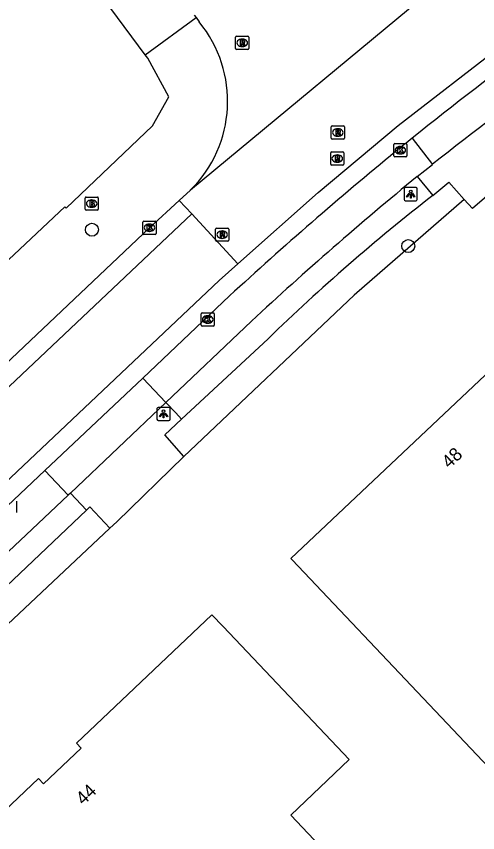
# Model space of a CAD drawing. Extents: x 156651 to 158072, y 387631 to 388990.
# Drawn here: x 157785.2 to 157820.1, y 388422 to 388483.9 of the extents above; entities that cross this region are included whole.
import ezdxf

# ---------------------------------------------------------------- set-up
doc = ezdxf.new("R2010")
doc.units = 0
for name, color, linetype in [('IMGEO_Berm_groen', 7, 'Continuous'), ('IMGEO_Boom', 7, 'Continuous'), ('IMGEO_Brandkraan', 7, 'Continuous'), ('IMGEO_Groenvoorziening', 7, 'Continuous'), ('IMGEO_Kolk', 7, 'Continuous'), ('IMGEO_Lichtpunt', 7, 'Continuous'), ('IMGEO_Pand', 7, 'Continuous'), ('IMGEO_Pand_nummerreeks', 7, 'Continuous'), ('IMGEO_Rijbaan_lokaal_gesloten', 7, 'Continuous'), ('IMGEO_Rioolput', 7, 'Continuous'), ('IMGEO_Voetpad_open', 7, 'Continuous')]:
    doc.layers.add(name, color=color, linetype=linetype)

msp = doc.modelspace()

# ---------------------------------------------------------------- linework, layer by layer
at = {"layer": 'IMGEO_Berm_groen'}
msp.add_lwpolyline([(157770.108, 388451.766), (157788.87, 388469.419), (157788.977, 388469.333), (157795.516, 388475.573), (157796.754, 388477.777), (157795.152, 388480.693), (157794.961, 388480.951)], dxfattribs=at)
at = {"layer": 'IMGEO_Boom'}
for centre in [(157790.931, 388467.693), (157814.877, 388466.457)]:
    msp.add_circle(centre, 0.489, dxfattribs=at)
at = {"layer": 'IMGEO_Brandkraan'}
for p, q in [((157790.413, 388469.247), (157790.413, 388470.099)), ((157790.488, 388470.173), (157791.34, 388470.173)), ((157790.901, 388469.953), (157790.926, 388469.953)), ((157791.414, 388470.099), (157791.414, 388469.247)), ((157791.34, 388469.173), (157790.488, 388469.173)), ((157790.924, 388469.393), (157790.899, 388469.393))]:
    msp.add_line(p, q, dxfattribs=at)
for points in [[(157790.413, 388469.247), (157790.413, 388470.099)], [(157790.488, 388470.173), (157791.34, 388470.173)], [(157790.761, 388469.873), (157790.761, 388469.473), (157790.974, 388469.473)], [(157790.992, 388469.873), (157790.761, 388469.873)], [(157790.94, 388469.792), (157790.886, 388469.792), (157790.886, 388469.716)], [(157791.414, 388470.099), (157791.414, 388469.247)], [(157791.34, 388469.173), (157790.488, 388469.173)], [(157790.886, 388469.716), (157790.939, 388469.716)], [(157790.948, 388469.64), (157790.886, 388469.64), (157790.886, 388469.559)], [(157790.886, 388469.559), (157790.948, 388469.559)]]:
    msp.add_lwpolyline(points, dxfattribs=at)
for centre, radius, start, end in [((157790.49, 388470.097), 0.0765, 91.55205, 178.44795), ((157790.49, 388470.097), 0.0765, 91.55205, 178.44795), ((157790.941, 388469.754), 0.0379, 267.82845, 90.93552), ((157790.996, 388469.728), 0.145, 59.4692, 91.53667), ((157791.021, 388469.775), 0.0922, 285.51372, 58.15012), ((157791.338, 388470.097), 0.0765, 1.55205, 88.44795), ((157791.338, 388470.097), 0.0765, 1.55205, 88.44795), ((157790.49, 388469.249), 0.0765, 181.55205, 268.44795), ((157790.49, 388469.249), 0.0765, 181.55205, 268.44795), ((157790.949, 388469.599), 0.0404, 269.87594, 90.50774), ((157790.98, 388469.724), 0.251, 268.66757, 293.53466), ((157791.026, 388469.583), 0.105, 301.31148, 78.98903), ((157791.338, 388469.249), 0.0765, 271.55205, 358.44795), ((157791.338, 388469.249), 0.0765, 271.55205, 358.44795)]:
    msp.add_arc(centre, radius, start, end, dxfattribs=at)
for centre, major_axis, ratio, start_param, end_param in [((157790.9, 388469.673), (-0.387, 0.002), 0.722429, 4.712389, 7.853982), ((157790.925, 388469.673), (-0.39, 0.002), 0.717154, 1.570796, 4.712389)]:
    msp.add_ellipse(centre, major_axis=major_axis, ratio=ratio, start_param=start_param, end_param=end_param, dxfattribs=at)
at = {"layer": 'IMGEO_Groenvoorziening'}
for points in [[(157819.109, 388469.983), (157810.78, 388462.732), (157797.894, 388450.521)], [(157792.292, 388445.075), (157782.368, 388435.768)]]:
    msp.add_lwpolyline(points, dxfattribs=at)
at = {"layer": 'IMGEO_Kolk'}
for p, q in [((157813.778, 388473.294), (157813.778, 388474.146)), ((157813.853, 388474.22), (157814.705, 388474.22)), ((157814.779, 388474.146), (157814.779, 388473.294)), ((157814.289, 388473.44), (157814.264, 388473.44)), ((157814.266, 388474), (157814.291, 388474)), ((157814.705, 388473.22), (157813.853, 388473.22)), ((157794.787, 388467.42), (157794.787, 388468.272)), ((157794.862, 388468.346), (157795.714, 388468.346)), ((157795.275, 388468.126), (157795.3, 388468.126)), ((157795.788, 388468.272), (157795.788, 388467.42)), ((157795.714, 388467.346), (157794.862, 388467.346)), ((157795.298, 388467.566), (157795.273, 388467.566)), ((157799.194, 388460.469), (157799.194, 388461.321)), ((157799.269, 388461.395), (157800.121, 388461.395)), ((157799.682, 388461.175), (157799.707, 388461.175)), ((157800.195, 388461.321), (157800.195, 388460.469)), ((157799.705, 388460.615), (157799.68, 388460.615)), ((157800.121, 388460.395), (157799.269, 388460.395)), ((157785.208, 388447.119), (157785.208, 388446.267))]:
    msp.add_line(p, q, dxfattribs=at)
for points in [[(157813.778, 388473.294), (157813.778, 388474.146)], [(157813.853, 388474.22), (157814.705, 388474.22)], [(157814.779, 388474.146), (157814.779, 388473.294)], [(157814.099, 388473.92), (157814.222, 388473.92), (157814.222, 388473.769), (157814.352, 388473.92), (157814.516, 388473.92), (157814.37, 388473.769), (157814.523, 388473.52), (157814.371, 388473.52), (157814.286, 388473.684), (157814.222, 388473.617), (157814.222, 388473.52), (157814.099, 388473.52), (157814.099, 388473.92)], [(157814.705, 388473.22), (157813.853, 388473.22)], [(157794.787, 388467.42), (157794.787, 388468.272)], [(157794.862, 388468.346), (157795.714, 388468.346)], [(157795.108, 388468.046), (157795.231, 388468.046), (157795.231, 388467.895), (157795.361, 388468.046), (157795.525, 388468.046), (157795.379, 388467.895), (157795.532, 388467.646), (157795.38, 388467.646), (157795.295, 388467.81), (157795.231, 388467.743), (157795.231, 388467.646), (157795.108, 388467.646), (157795.108, 388468.046)], [(157795.788, 388468.272), (157795.788, 388467.42)], [(157795.714, 388467.346), (157794.862, 388467.346)], [(157799.194, 388460.469), (157799.194, 388461.321)], [(157799.269, 388461.395), (157800.121, 388461.395)], [(157799.515, 388461.095), (157799.638, 388461.095), (157799.638, 388460.944), (157799.768, 388461.095), (157799.932, 388461.095), (157799.786, 388460.944), (157799.939, 388460.695), (157799.787, 388460.695), (157799.702, 388460.859), (157799.638, 388460.792), (157799.638, 388460.695), (157799.515, 388460.695), (157799.515, 388461.095)], [(157800.195, 388461.321), (157800.195, 388460.469)], [(157800.121, 388460.395), (157799.269, 388460.395)], [(157785.208, 388447.119), (157785.208, 388446.267)]]:
    msp.add_lwpolyline(points, dxfattribs=at)
for centre, start, end in [((157813.855, 388474.144), 91.55205, 178.44795), ((157813.855, 388474.144), 91.55205, 178.44795), ((157814.703, 388474.144), 1.55205, 88.44795), ((157814.703, 388474.144), 1.55205, 88.44795), ((157813.855, 388473.296), 181.55205, 268.44795), ((157813.855, 388473.296), 181.55205, 268.44795), ((157814.703, 388473.296), 271.55205, 358.44795), ((157814.703, 388473.296), 271.55205, 358.44795), ((157794.864, 388468.27), 91.55205, 178.44795), ((157794.864, 388468.27), 91.55205, 178.44795), ((157795.712, 388468.27), 1.55205, 88.44795), ((157795.712, 388468.27), 1.55205, 88.44795), ((157794.864, 388467.422), 181.55205, 268.44795), ((157794.864, 388467.422), 181.55205, 268.44795), ((157795.712, 388467.422), 271.55205, 358.44795), ((157795.712, 388467.422), 271.55205, 358.44795), ((157799.271, 388461.319), 91.55205, 178.44795), ((157799.271, 388461.319), 91.55205, 178.44795), ((157800.119, 388461.319), 1.55205, 88.44795), ((157800.119, 388461.319), 1.55205, 88.44795), ((157799.271, 388460.471), 181.55205, 268.44795), ((157799.271, 388460.471), 181.55205, 268.44795), ((157800.119, 388460.471), 271.55205, 358.44795), ((157800.119, 388460.471), 271.55205, 358.44795)]:
    msp.add_arc(centre, 0.0765, start, end, dxfattribs=at)
for centre, major_axis, ratio, start_param, end_param in [((157814.265, 388473.72), (-0.387, 0.002), 0.722429, 4.712389, 7.853982), ((157814.29, 388473.72), (-0.39, 0.002), 0.717154, 1.570796, 4.712389), ((157795.274, 388467.846), (-0.387, 0.002), 0.722429, 4.712389, 7.853982), ((157795.299, 388467.846), (-0.39, 0.002), 0.717154, 1.570796, 4.712389), ((157799.681, 388460.895), (-0.387, 0.002), 0.722429, 4.712389, 7.853982), ((157799.706, 388460.895), (-0.39, 0.002), 0.717154, 1.570796, 4.712389)]:
    msp.add_ellipse(centre, major_axis=major_axis, ratio=ratio, start_param=start_param, end_param=end_param, dxfattribs=at)
at = {"layer": 'IMGEO_Lichtpunt'}
for p, q in [((157814.563, 388470.798), (157814.563, 388469.991)), ((157814.563, 388470.798), (157814.563, 388469.991)), ((157815.465, 388470.893), (157814.657, 388470.893)), ((157815.465, 388470.893), (157814.657, 388470.893)), ((157815.559, 388469.991), (157815.559, 388470.798)), ((157815.559, 388469.991), (157815.559, 388470.798)), ((157814.657, 388469.897), (157815.465, 388469.897)), ((157814.657, 388469.897), (157815.465, 388469.897)), ((157795.856, 388454.141), (157795.856, 388453.334)), ((157795.856, 388454.141), (157795.856, 388453.334)), ((157796.758, 388454.236), (157795.95, 388454.236)), ((157796.758, 388454.236), (157795.95, 388454.236)), ((157796.852, 388453.334), (157796.852, 388454.141)), ((157796.852, 388453.334), (157796.852, 388454.141)), ((157795.95, 388453.24), (157796.758, 388453.24)), ((157795.95, 388453.24), (157796.758, 388453.24))]:
    msp.add_line(p, q, dxfattribs=at)
for points in [[(157814.937, 388470.462), (157814.976, 388470.434), (157814.788, 388470.172), (157814.75, 388470.199), (157814.937, 388470.462)], [(157815.039, 388470.414), (157815.086, 388470.414), (157815.086, 388470.092), (157815.039, 388470.092), (157815.039, 388470.414)], [(157815.149, 388470.434), (157815.187, 388470.461), (157815.374, 388470.199), (157815.335, 388470.171), (157815.149, 388470.434)], [(157796.23, 388453.805), (157796.269, 388453.777), (157796.081, 388453.515), (157796.043, 388453.542), (157796.23, 388453.805)], [(157796.332, 388453.757), (157796.379, 388453.757), (157796.379, 388453.435), (157796.332, 388453.435), (157796.332, 388453.757)], [(157796.442, 388453.777), (157796.48, 388453.804), (157796.667, 388453.542), (157796.628, 388453.514), (157796.442, 388453.777)]]:
    msp.add_lwpolyline(points, dxfattribs=at)
for centre in [(157815.062, 388470.596), (157796.355, 388453.939)]:
    msp.add_circle(centre, 0.0994, dxfattribs=at)
for centre, start, end in [((157814.657, 388470.798), 90, 180), ((157814.657, 388470.798), 90, 180), ((157815.465, 388470.798), 0, 90), ((157815.465, 388470.798), 0, 90), ((157814.657, 388469.991), 180, 270), ((157814.657, 388469.991), 180, 270), ((157815.465, 388469.991), 270, 0), ((157815.465, 388469.991), 270, 360), ((157795.95, 388454.141), 90, 180), ((157795.95, 388454.141), 90, 180), ((157796.758, 388454.141), 0, 90), ((157796.758, 388454.141), 0, 90), ((157795.95, 388453.334), 180, 270), ((157795.95, 388453.334), 180, 270), ((157796.758, 388453.334), 270, 0), ((157796.758, 388453.334), 270, 360)]:
    msp.add_arc(centre, 0.0946, start, end, dxfattribs=at)
at = {"layer": 'IMGEO_Pand'}
for points in [[(157869.733, 388419.752), (157877.259, 388411.776), (157855.125, 388390.856), (157847.584, 388398.828), (157806.093, 388442.689), (157805.996, 388442.792), (157826.505, 388462.157), (157829.914, 388458.53), (157831.595, 388460.131), (157869.733, 388419.752)], [(157828.903, 388399.086), (157819.659, 388390.335), (157810.015, 388381.225), (157800.203, 388391.612), (157786.92, 388405.336), (157787, 388405.411), (157776.631, 388416.385), (157786.895, 388426.115), (157787.273, 388425.716), (157790.124, 388428.402), (157789.758, 388428.796), (157800.014, 388438.514), (157800.858, 388437.621), (157810.402, 388427.538), (157805.987, 388423.319), (157811.695, 388417.284), (157828.903, 388399.086)]]:
    msp.add_lwpolyline(points, dxfattribs=at)
at = {"layer": 'IMGEO_Rijbaan_lokaal_gesloten'}
for points in [[(157801.977, 388465.115), (157808.05, 388470.514), (157814.126, 388475.59), (157822.012, 388481.702), (157827.136, 388485.429), (157832.229, 388488.942), (157838.65, 388493.098), (157881.592, 388519.374), (157884.271, 388521.013), (157916.373, 388540.433), (157920.425, 388542.954), (157921.978, 388543.651), (157924.816, 388544.354)], [(157817.703, 388486.743), (157798.38, 388470.688)], [(157798.67, 388483.964), (157798.811, 388483.771)], [(157798.811, 388483.771), (157799.053, 388483.441)], [(157798.38, 388470.688), (157797.546, 388469.921)], [(157797.546, 388469.921), (157795.288, 388467.846), (157773.891, 388447.573)], [(157797.546, 388469.921), (157798.497, 388468.895)], [(157798.497, 388468.895), (157722.575, 388397.084), (157652.853, 388331.137), (157631.518, 388311.458), (157630.127, 388310.355), (157625.998, 388307.513), (157618.607, 388303.118), (157611.954, 388299.919), (157602.828, 388296.895), (157595.291, 388295.296), (157579.387, 388291.922), (157574.816, 388290.773), (157572.306, 388289.992), (157568.361, 388288.545), (157564.863, 388287.114), (157558.87, 388284.449), (157552.813, 388281.465), (157550.713, 388280.344), (157545.333, 388277.249), (157544.741, 388276.909)], [(157798.497, 388468.895), (157801.977, 388465.115)], [(157801.977, 388465.115), (157800.565, 388463.859), (157728.664, 388395.811)], [(157794.773, 388456.453), (157801.348, 388462.676)], [(157787.371, 388449.448), (157794.773, 388456.453)], [(157766.1, 388429.315), (157787.371, 388449.448)]]:
    msp.add_lwpolyline(points, dxfattribs=at)
for centre, radius, start, end in [((157791.73, 388477.433), 9.472, 314.59138, 39.36701), ((157968.352, 388284.747), 243.97, 126.0481, 128.89048), ((157948.86, 388308.717), 213.077, 128.85758, 129.28464), ((158001.018, 388245.968), 294.67, 129.40907, 132.65683)]:
    msp.add_arc(centre, radius, start, end, dxfattribs=at)
at = {"layer": 'IMGEO_Rioolput'}
for p, q in [((157801.809, 388481.432), (157801.809, 388482.284)), ((157801.884, 388482.358), (157802.736, 388482.358)), ((157802.297, 388482.138), (157802.322, 388482.138)), ((157802.81, 388482.284), (157802.81, 388481.432)), ((157802.32, 388481.578), (157802.295, 388481.578)), ((157802.736, 388481.358), (157801.884, 388481.358)), ((157809.047, 388474.638), (157809.047, 388475.49)), ((157809.122, 388475.564), (157809.974, 388475.564)), ((157809.535, 388475.344), (157809.56, 388475.344)), ((157810.048, 388475.49), (157810.048, 388474.638)), ((157809.558, 388474.784), (157809.533, 388474.784)), ((157809.974, 388474.564), (157809.122, 388474.564)), ((157809.004, 388472.661), (157809.004, 388473.513)), ((157809.079, 388473.587), (157809.931, 388473.587)), ((157810.005, 388473.513), (157810.005, 388472.661)), ((157809.492, 388473.367), (157809.517, 388473.367)), ((157809.931, 388472.587), (157809.079, 388472.587)), ((157809.515, 388472.807), (157809.49, 388472.807)), ((157800.289, 388466.895), (157800.289, 388467.747)), ((157800.364, 388467.821), (157801.216, 388467.821)), ((157800.777, 388467.601), (157800.802, 388467.601)), ((157801.29, 388467.747), (157801.29, 388466.895)), ((157801.216, 388466.821), (157800.364, 388466.821)), ((157800.8, 388467.041), (157800.775, 388467.041))]:
    msp.add_line(p, q, dxfattribs=at)
for points in [[(157801.809, 388481.432), (157801.809, 388482.284)], [(157801.884, 388482.358), (157802.736, 388482.358)], [(157802.81, 388482.284), (157802.81, 388481.432)], [(157802.398, 388482.056), (157802.146, 388482.058), (157802.146, 388481.658)], [(157802.146, 388481.658), (157802.27, 388481.658), (157802.27, 388481.82), (157802.281, 388481.82)], [(157802.324, 388481.977), (157802.27, 388481.977), (157802.27, 388481.896)], [(157802.27, 388481.896), (157802.322, 388481.896)], [(157802.328, 388481.791), (157802.399, 388481.658), (157802.539, 388481.658), (157802.474, 388481.784)], [(157802.736, 388481.358), (157801.884, 388481.358)], [(157809.047, 388474.638), (157809.047, 388475.49)], [(157809.122, 388475.564), (157809.974, 388475.564)], [(157810.048, 388475.49), (157810.048, 388474.638)], [(157809.636, 388475.262), (157809.384, 388475.264), (157809.384, 388474.864)], [(157809.384, 388474.864), (157809.508, 388474.864), (157809.508, 388475.026), (157809.519, 388475.026)], [(157809.562, 388475.183), (157809.508, 388475.183), (157809.508, 388475.102)], [(157809.508, 388475.102), (157809.56, 388475.102)], [(157809.566, 388474.997), (157809.637, 388474.864), (157809.777, 388474.864), (157809.712, 388474.99)], [(157809.974, 388474.564), (157809.122, 388474.564)], [(157809.004, 388472.661), (157809.004, 388473.513)], [(157809.079, 388473.587), (157809.931, 388473.587)], [(157810.005, 388473.513), (157810.005, 388472.661)], [(157809.593, 388473.285), (157809.341, 388473.287), (157809.341, 388472.887)], [(157809.341, 388472.887), (157809.465, 388472.887), (157809.465, 388473.049), (157809.476, 388473.049)], [(157809.519, 388473.206), (157809.465, 388473.206), (157809.465, 388473.125)], [(157809.465, 388473.125), (157809.517, 388473.125)], [(157809.523, 388473.02), (157809.594, 388472.887), (157809.734, 388472.887), (157809.669, 388473.013)], [(157809.931, 388472.587), (157809.079, 388472.587)], [(157800.289, 388466.895), (157800.289, 388467.747)], [(157800.364, 388467.821), (157801.216, 388467.821)], [(157800.878, 388467.519), (157800.626, 388467.521), (157800.626, 388467.121)], [(157800.626, 388467.121), (157800.75, 388467.121), (157800.75, 388467.283), (157800.761, 388467.283)], [(157800.804, 388467.44), (157800.75, 388467.44), (157800.75, 388467.359)], [(157800.75, 388467.359), (157800.802, 388467.359)], [(157800.808, 388467.254), (157800.879, 388467.121), (157801.019, 388467.121), (157800.954, 388467.247)], [(157801.29, 388467.747), (157801.29, 388466.895)], [(157801.216, 388466.821), (157800.364, 388466.821)]]:
    msp.add_lwpolyline(points, dxfattribs=at)
for centre, radius, start, end in [((157801.886, 388482.282), 0.0765, 91.55205, 178.44795), ((157801.886, 388482.282), 0.0765, 91.55205, 178.44795), ((157802.734, 388482.282), 0.0765, 1.55205, 88.44795), ((157802.734, 388482.282), 0.0765, 1.55205, 88.44795), ((157802.28, 388481.767), 0.0533, 26.02933, 88.69889), ((157802.306, 388482.085), 0.19, 274.7715, 282.96867), ((157802.33, 388481.881), 0.0964, 77.00612, 93.18647), ((157802.344, 388481.938), 0.0378, 276.66336, 79.67722), ((157802.397, 388481.946), 0.109, 350.36119, 89.41601), ((157802.395, 388481.946), 0.112, 277.58423, 350.98172), ((157802.379, 388481.731), 0.108, 29.51342, 73.79051), ((157801.886, 388481.434), 0.0765, 181.55205, 268.44795), ((157801.886, 388481.434), 0.0765, 181.55205, 268.44795), ((157802.734, 388481.434), 0.0765, 271.55205, 358.44795), ((157802.734, 388481.434), 0.0765, 271.55205, 358.44795), ((157809.124, 388475.488), 0.0765, 91.55205, 178.44795), ((157809.124, 388475.488), 0.0765, 91.55205, 178.44795), ((157809.972, 388475.488), 0.0765, 1.55205, 88.44795), ((157809.972, 388475.488), 0.0765, 1.55205, 88.44795), ((157809.518, 388474.973), 0.0533, 26.02933, 88.69889), ((157809.544, 388475.291), 0.19, 274.7715, 282.96867), ((157809.568, 388475.087), 0.0964, 77.00612, 93.18647), ((157809.582, 388475.144), 0.0378, 276.66336, 79.67722), ((157809.635, 388475.152), 0.109, 350.36119, 89.41601), ((157809.633, 388475.152), 0.112, 277.58423, 350.98172), ((157809.617, 388474.937), 0.108, 29.51342, 73.79051), ((157809.124, 388474.64), 0.0765, 181.55205, 268.44795), ((157809.124, 388474.64), 0.0765, 181.55205, 268.44795), ((157809.972, 388474.64), 0.0765, 271.55205, 358.44795), ((157809.972, 388474.64), 0.0765, 271.55205, 358.44795), ((157809.081, 388473.511), 0.0765, 91.55205, 178.44795), ((157809.081, 388473.511), 0.0765, 91.55205, 178.44795), ((157809.929, 388473.511), 0.0765, 1.55205, 88.44795), ((157809.929, 388473.511), 0.0765, 1.55205, 88.44795), ((157809.475, 388472.996), 0.0533, 26.02933, 88.69889), ((157809.501, 388473.314), 0.19, 274.7715, 282.96867), ((157809.525, 388473.11), 0.0964, 77.00612, 93.18647), ((157809.539, 388473.167), 0.0378, 276.66336, 79.67722), ((157809.592, 388473.175), 0.109, 350.36119, 89.41601), ((157809.59, 388473.175), 0.112, 277.58423, 350.98172), ((157809.574, 388472.96), 0.108, 29.51342, 73.79051), ((157809.081, 388472.663), 0.0765, 181.55205, 268.44795), ((157809.081, 388472.663), 0.0765, 181.55205, 268.44795), ((157809.929, 388472.663), 0.0765, 271.55205, 358.44795), ((157809.929, 388472.663), 0.0765, 271.55205, 358.44795), ((157800.366, 388467.745), 0.0765, 91.55205, 178.44795), ((157800.366, 388467.745), 0.0765, 91.55205, 178.44795), ((157800.76, 388467.23), 0.0533, 26.02933, 88.69889), ((157800.786, 388467.548), 0.19, 274.7715, 282.96867), ((157800.81, 388467.344), 0.0964, 77.00612, 93.18647), ((157800.824, 388467.401), 0.0378, 276.66336, 79.67722), ((157800.877, 388467.409), 0.109, 350.36119, 89.41601), ((157800.875, 388467.409), 0.112, 277.58423, 350.98172), ((157800.859, 388467.194), 0.108, 29.51342, 73.79051), ((157801.214, 388467.745), 0.0765, 1.55205, 88.44795), ((157801.214, 388467.745), 0.0765, 1.55205, 88.44795), ((157800.366, 388466.897), 0.0765, 181.55205, 268.44795), ((157800.366, 388466.897), 0.0765, 181.55205, 268.44795), ((157801.214, 388466.897), 0.0765, 271.55205, 358.44795), ((157801.214, 388466.897), 0.0765, 271.55205, 358.44795)]:
    msp.add_arc(centre, radius, start, end, dxfattribs=at)
for centre, major_axis, ratio, start_param, end_param in [((157802.296, 388481.858), (-0.387, 0.002), 0.722429, 4.712389, 7.853982), ((157802.321, 388481.858), (-0.39, 0.002), 0.717154, 1.570796, 4.712389), ((157809.534, 388475.064), (-0.387, 0.002), 0.722429, 4.712389, 7.853982), ((157809.559, 388475.064), (-0.39, 0.002), 0.717154, 1.570796, 4.712389), ((157809.491, 388473.087), (-0.387, 0.002), 0.722429, 4.712389, 7.853982), ((157809.516, 388473.087), (-0.39, 0.002), 0.717154, 1.570796, 4.712389), ((157800.776, 388467.321), (-0.387, 0.002), 0.722429, 4.712389, 7.853982), ((157800.801, 388467.321), (-0.39, 0.002), 0.717154, 1.570796, 4.712389)]:
    msp.add_ellipse(centre, major_axis=major_axis, ratio=ratio, start_param=start_param, end_param=end_param, dxfattribs=at)
at = {"layer": 'IMGEO_Voetpad_open'}
for points in [[(157794.961, 388480.951), (157786.146, 388492.867)], [(157794.961, 388480.951), (157798.811, 388483.771)], [(157827.02, 388475.574), (157819.744, 388469.314), (157819.109, 388469.983)], [(157815.179, 388474.641), (157816.716, 388472.651)], [(157815.555, 388471.73), (157816.716, 388472.651)], [(157815.555, 388471.73), (157816.744, 388470.298)], [(157816.744, 388470.298), (157817.957, 388471.29), (157819.109, 388469.983)], [(157796.519, 388454.609), (157803.005, 388460.767)], [(157797.708, 388453.347), (157804.262, 388459.431)], [(157796.519, 388454.609), (157794.773, 388456.453)], [(157789.298, 388447.736), (157796.519, 388454.609)], [(157797.708, 388453.347), (157797.273, 388453.809), (157796.519, 388454.609)], [(157797.894, 388450.521), (157796.45, 388452.142), (157797.708, 388453.347)], [(157797.894, 388450.521), (157792.808, 388445.559), (157792.292, 388445.075)], [(157789.133, 388447.581), (157787.371, 388449.448)], [(157789.133, 388447.581), (157767.832, 388427.485)], [(157789.298, 388447.736), (157789.133, 388447.581)], [(157790.516, 388446.44), (157789.298, 388447.736)], [(157790.516, 388446.44), (157780.903, 388437.33)], [(157792.292, 388445.075), (157790.778, 388446.688), (157790.516, 388446.44)]]:
    msp.add_lwpolyline(points, dxfattribs=at)
for centre, radius, start, end in [((158056.726, 388169.021), 387.035, 126.54982, 128.32519), ((157992.862, 388256.091), 279.174, 129.42844, 132.84896), ((157909.381, 388351.291), 150.812, 127.89796, 134.18859)]:
    msp.add_arc(centre, radius, start, end, dxfattribs=at)

# ---------------------------------------------------------------- texts
at = {"layer": 'IMGEO_Pand_nummerreeks'}
for s, rotation, p in [('48', 43.24685, (157817.978, 388449.547)), ('44', 43.2922, (157790.277, 388424.04))]:
    msp.add_text(s, height=1, rotation=rotation, dxfattribs=at).set_placement(p)

doc.saveas('drawing.dxf')
